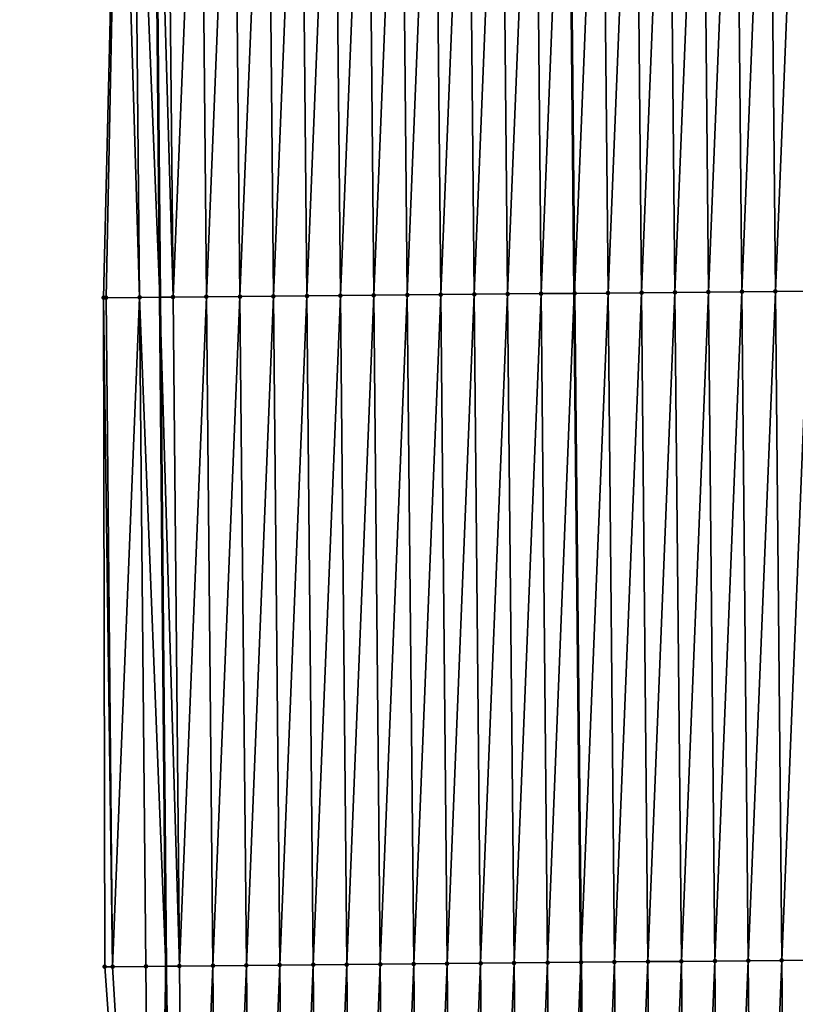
# Model space of a CAD drawing. Header units: feet. Extents: x 2007189 to 2022806, y 818621 to 837694.
# Tile 473 of 656: x 2011332 to 2011355, y 830746 to 830775. Entities that reach past the tile are written whole.
import ezdxf

# ---------------------------------------------------------------- set-up
doc = ezdxf.new("R2010")
doc.units = ezdxf.units.FT
doc.header["$MEASUREMENT"] = 0
for name, color, linetype, lineweight in [('EP_Travel Lane', 172, 'Continuous', 53), ('Road Shots', 141, 'Continuous', 100), ('Road X-Section', 40, 'Continuous', 13), ('STRIPING', 60, 'Continuous', 53)]:
    doc.layers.add(name, color=color, linetype=linetype, lineweight=lineweight)
doc.layers.add('I-77-MM17-21_SB-Surface-Border', color=7, linetype='Continuous')
doc.layers.add('I-77-MM17-21_SB-Surface-TIN', color=7, linetype='Continuous')

msp = doc.modelspace()

# ---------------------------------------------------------------- linework, layer by layer
at = {"layer": 'EP_Travel Lane'}
msp.add_polyline3d([(2011334.890869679, 830926.8194697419, 328.3462590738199), (2011335.114201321, 830906.8209515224, 328.2471406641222), (2011335.337531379, 830886.8225752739, 328.1241626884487), (2011335.560860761, 830866.8242594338, 327.9910895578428), (2011335.747577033, 830846.8676849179, 327.8624220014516), (2011335.927740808, 830826.8687773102, 327.7546426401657), (2011336.107904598, 830806.8698679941, 327.6472077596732), (2011336.288068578, 830786.8709375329, 327.5431673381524), (2011336.468230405, 830766.8722461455, 327.4003307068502), (2011336.648391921, 830746.8735891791, 327.2519640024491), (2011336.828555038, 830726.8747545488, 327.1323691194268), (2011337.008717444, 830706.8759988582, 327.0000259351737), (2011337.188882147, 830686.876988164, 326.9089942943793)], dxfattribs=at)
at = {"layer": 'I-77-MM17-21_SB-Surface-Border', "color": 3, "linetype": 'Continuous', "lineweight": -3}
msp.add_polyline3d([(2011333.542820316, 830686.8430368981, 326.751216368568), (2011335.962372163, 830706.8661963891, 326.9643362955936), (2011336.259068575, 830726.8694134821, 327.1139084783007), (2011334.819829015, 830746.8564750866, 327.1869302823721), (2011334.785086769, 830766.8564941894, 327.3402873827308), (2011335.255585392, 830786.8612606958, 327.5086366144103), (2011334.05727037, 830806.8506572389, 327.5772326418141), (2011335.253691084, 830826.8624472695, 327.7341384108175), (2011333.157678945, 830846.8434077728, 327.7763891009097), (2011334.367708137, 830866.810783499, 327.9576522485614), (2011332.277588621, 830886.788103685, 328.0235506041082), (2011334.321755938, 830906.8119848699, 328.2276932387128), (2011334.609498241, 830926.8162918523, 328.3383683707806)], dxfattribs=at)
at = {"layer": 'I-77-MM17-21_SB-Surface-TIN', "color": 128, "linetype": 'Continuous', "lineweight": -3}
for points in [[(2011334.859331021, 830766.8571876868, 327.3431513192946), (2011335.255585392, 830786.8612606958, 327.5086366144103), (2011334.785086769, 830766.8564941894, 327.3402873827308)], [(2011334.859331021, 830766.8571876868, 327.3431513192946), (2011335.859287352, 830766.8665358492, 327.3804575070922), (2011335.255585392, 830786.8612606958, 327.5086366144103)], [(2011335.859287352, 830766.8665358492, 327.3804575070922), (2011335.667727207, 830786.8651175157, 327.5233826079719), (2011335.255585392, 830786.8612606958, 327.5086366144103)], [(2011335.667727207, 830786.8651175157, 327.5233826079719), (2011336.468230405, 830766.8722461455, 327.4003307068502), (2011336.288068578, 830786.8709375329, 327.5431673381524)], [(2011335.859287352, 830766.8665358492, 327.3804575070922), (2011336.468230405, 830766.8722461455, 327.4003307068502), (2011335.667727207, 830786.8651175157, 327.5233826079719)], [(2011336.859243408, 830766.875912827, 327.4130916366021), (2011336.667683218, 830786.874499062, 327.5552744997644), (2011336.288068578, 830786.8709375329, 327.5431673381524)], [(2011336.859243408, 830766.875912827, 327.4130916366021), (2011336.288068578, 830786.8709375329, 327.5431673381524), (2011336.468230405, 830766.8722461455, 327.4003307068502)], [(2011336.859243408, 830766.875912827, 327.4130916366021), (2011337.667638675, 830786.883938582, 327.5777667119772), (2011336.667683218, 830786.874499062, 327.5552744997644)], [(2011336.859243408, 830766.875912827, 327.4130916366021), (2011337.859198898, 830766.8853488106, 327.4361587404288), (2011337.667638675, 830786.883938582, 327.5777667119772)], [(2011337.859198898, 830766.8853488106, 327.4361587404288), (2011338.667593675, 830786.8934257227, 327.5925378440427), (2011337.667638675, 830786.883938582, 327.5777667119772)], [(2011337.859198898, 830766.8853488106, 327.4361587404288), (2011338.859153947, 830766.8948308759, 327.4517542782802), (2011338.667593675, 830786.8934257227, 327.5925378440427)], [(2011338.859153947, 830766.8948308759, 327.4517542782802), (2011339.667548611, 830786.9029195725, 327.6062211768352), (2011338.667593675, 830786.8934257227, 327.5925378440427)], [(2011338.859153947, 830766.8948308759, 327.4517542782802), (2011339.859108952, 830766.9043174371, 327.4666208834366), (2011339.667548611, 830786.9029195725, 327.6062211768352)], [(2011339.859108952, 830766.9043174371, 327.4666208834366), (2011340.667503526, 830786.9124156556, 327.6195424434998), (2011339.667548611, 830786.9029195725, 327.6062211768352)], [(2011339.859108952, 830766.9043174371, 327.4666208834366), (2011340.85906405, 830766.9137944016, 327.4830434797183), (2011340.667503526, 830786.9124156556, 327.6195424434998)], [(2011340.85906405, 830766.9137944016, 327.4830434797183), (2011341.667458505, 830786.9219049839, 327.6339588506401), (2011340.667503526, 830786.9124156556, 327.6195424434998)], [(2011340.85906405, 830766.9137944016, 327.4830434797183), (2011341.85901913, 830766.9232732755, 327.4991564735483), (2011341.667458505, 830786.9219049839, 327.6339588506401)], [(2011341.85901913, 830766.9232732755, 327.4991564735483), (2011342.667413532, 830786.9313893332, 327.6491826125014), (2011341.667458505, 830786.9219049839, 327.6339588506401)], [(2011341.85901913, 830766.9232732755, 327.4991564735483), (2011342.858974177, 830766.9327554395, 327.5147360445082), (2011342.667413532, 830786.9313893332, 327.6491826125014)], [(2011342.858974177, 830766.9327554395, 327.5147360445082), (2011343.667368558, 830786.9408737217, 327.6643999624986), (2011342.667413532, 830786.9313893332, 327.6491826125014)], [(2011342.858974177, 830766.9327554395, 327.5147360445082), (2011343.858929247, 830766.9422353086, 327.5306876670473), (2011343.667368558, 830786.9408737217, 327.6643999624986)], [(2011343.858929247, 830766.9422353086, 327.5306876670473), (2011344.667323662, 830786.9503500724, 327.680920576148), (2011343.667368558, 830786.9408737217, 327.6643999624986)], [(2011343.858929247, 830766.9422353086, 327.5306876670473), (2011344.858884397, 830766.9517068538, 327.5479889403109), (2011344.667323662, 830786.9503500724, 327.680920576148)], [(2011344.858884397, 830766.9517068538, 327.5479889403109), (2011345.667278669, 830786.9598364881, 327.6958092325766), (2011344.667323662, 830786.9503500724, 327.680920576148)], [(2011344.858884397, 830766.9517068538, 327.5479889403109), (2011345.858839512, 830766.9611819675, 327.564711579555), (2011345.667278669, 830786.9598364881, 327.6958092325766)], [(2011345.858839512, 830766.9611819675, 327.564711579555), (2011346.667233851, 830786.9693046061, 327.7136646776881), (2011345.667278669, 830786.9598364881, 327.6958092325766)], [(2011345.858839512, 830766.9611819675, 327.564711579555), (2011346.858794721, 830766.9706473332, 327.5830147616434), (2011346.667233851, 830786.9693046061, 327.7136646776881)], [(2011346.858794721, 830766.9706473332, 327.5830147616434), (2011347.667189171, 830786.9787584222, 327.7338389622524), (2011346.667233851, 830786.9693046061, 327.7136646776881)], [(2011346.858794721, 830766.9706473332, 327.5830147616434), (2011347.858750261, 830766.9800781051, 327.6069268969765), (2011347.667189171, 830786.9787584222, 327.7338389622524)], [(2011347.858750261, 830766.9800781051, 327.6069268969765), (2011348.654429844, 830786.9880984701, 327.7527127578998), (2011347.667189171, 830786.9787584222, 327.7338389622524)], [(2011347.858750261, 830766.9800781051, 327.6069268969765), (2011348.848474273, 830766.9894156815, 327.6300593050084), (2011348.654429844, 830786.9880984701, 327.7527127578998)], [(2011348.667144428, 830786.9882187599, 327.7529558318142), (2011348.654429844, 830786.9880984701, 327.7527127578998), (2011348.848474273, 830766.9894156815, 327.6300593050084)], [(2011348.85870577, 830766.989512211, 327.6302984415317), (2011349.667099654, 830786.997682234, 327.7715641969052), (2011348.667144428, 830786.9882187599, 327.7529558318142)], [(2011348.85870577, 830766.989512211, 327.6302984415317), (2011348.667144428, 830786.9882187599, 327.7529558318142), (2011348.848474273, 830766.9894156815, 327.6300593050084)], [(2011348.85870577, 830766.989512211, 327.6302984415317), (2011349.858661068, 830766.9989682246, 327.6501179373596), (2011349.667099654, 830786.997682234, 327.7715641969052)], [(2011349.858661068, 830766.9989682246, 327.6501179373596), (2011350.667054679, 830787.0071668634, 327.7867425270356), (2011349.667099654, 830786.997682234, 327.7715641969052)], [(2011349.858661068, 830766.9989682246, 327.6501179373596), (2011350.858616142, 830767.00844761, 327.6661480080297), (2011350.667054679, 830787.0071668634, 327.7867425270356)], [(2011350.858616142, 830767.00844761, 327.6661480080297), (2011351.667009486, 830787.0166741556, 327.798246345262), (2011350.667054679, 830787.0071668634, 327.7867425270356)], [(2011350.858616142, 830767.00844761, 327.6661480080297), (2011351.858571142, 830767.0179347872, 327.6809147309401), (2011351.667009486, 830787.0166741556, 327.798246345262)], [(2011351.858571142, 830767.0179347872, 327.6809147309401), (2011352.666964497, 830787.0261602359, 327.8131894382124), (2011351.667009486, 830787.0166741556, 327.798246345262)], [(2011351.858571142, 830767.0179347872, 327.6809147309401), (2011352.858526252, 830767.0274105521, 327.6975318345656), (2011352.666964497, 830787.0261602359, 327.8131894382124)], [(2011352.858526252, 830767.0274105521, 327.6975318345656), (2011353.666919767, 830787.0356191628, 327.83253503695), (2011352.666964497, 830787.0261602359, 327.8131894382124)], [(2011352.858526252, 830767.0274105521, 327.6975318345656), (2011353.858481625, 830767.0368587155, 327.7186241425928), (2011353.666919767, 830787.0356191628, 327.83253503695)], [(2011353.858481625, 830767.0368587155, 327.7186241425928), (2011354.666875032, 830787.0450786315, 327.8517928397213), (2011353.666919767, 830787.0356191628, 327.83253503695)], [(2011353.858481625, 830767.0368587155, 327.7186241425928), (2011354.858436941, 830767.0463129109, 327.738738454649), (2011354.666875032, 830787.0450786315, 327.8517928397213)], [(2011354.858436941, 830767.0463129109, 327.738738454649), (2011355.66683006, 830787.0545628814, 327.867032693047), (2011354.666875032, 830787.0450786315, 327.8517928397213)], [(2011354.858436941, 830767.0463129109, 327.738738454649), (2011355.858391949, 830767.0557991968, 327.7536496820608), (2011355.66683006, 830787.0545628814, 327.867032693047)], [(2011335.050890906, 830746.8586332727, 327.195860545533), (2011334.859331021, 830766.8571876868, 327.3431513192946), (2011334.785086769, 830766.8564941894, 327.3402873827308)], [(2011335.050890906, 830746.8586332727, 327.195860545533), (2011334.785086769, 830766.8564941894, 327.3402873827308), (2011334.819829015, 830746.8564750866, 327.1869302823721)], [(2011335.050890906, 830746.8586332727, 327.195860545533), (2011335.859287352, 830766.8665358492, 327.3804575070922), (2011334.859331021, 830766.8571876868, 327.3431513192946)], [(2011335.050890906, 830746.8586332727, 327.195860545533), (2011336.050847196, 830746.8679856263, 327.2324864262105), (2011335.859287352, 830766.8665358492, 327.3804575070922)], [(2011335.859287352, 830766.8665358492, 327.3804575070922), (2011336.648391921, 830746.8735891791, 327.2519640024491), (2011336.468230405, 830766.8722461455, 327.4003307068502)], [(2011336.050847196, 830746.8679856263, 327.2324864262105), (2011336.648391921, 830746.8735891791, 327.2519640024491), (2011335.859287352, 830766.8665358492, 327.3804575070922)], [(2011337.05080325, 830746.8773628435, 327.2650810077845), (2011336.859243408, 830766.875912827, 327.4130916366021), (2011336.468230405, 830766.8722461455, 327.4003307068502)], [(2011337.05080325, 830746.8773628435, 327.2650810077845), (2011336.468230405, 830766.8722461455, 327.4003307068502), (2011336.648391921, 830746.8735891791, 327.2519640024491)], [(2011337.05080325, 830746.8773628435, 327.2650810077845), (2011337.859198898, 830766.8853488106, 327.4361587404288), (2011336.859243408, 830766.875912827, 327.4130916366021)], [(2011337.05080325, 830746.8773628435, 327.2650810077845), (2011338.050758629, 830746.8868104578, 327.2862615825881), (2011337.859198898, 830766.8853488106, 327.4361587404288)], [(2011338.050758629, 830746.8868104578, 327.2862615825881), (2011338.859153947, 830766.8948308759, 327.4517542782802), (2011337.859198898, 830766.8853488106, 327.4361587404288)], [(2011338.050758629, 830746.8868104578, 327.2862615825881), (2011339.050713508, 830746.8963102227, 327.2989866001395), (2011338.859153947, 830766.8948308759, 327.4517542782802)], [(2011339.050713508, 830746.8963102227, 327.2989866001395), (2011339.859108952, 830766.9043174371, 327.4666208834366), (2011338.859153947, 830766.8948308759, 327.4517542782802)], [(2011339.050713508, 830746.8963102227, 327.2989866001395), (2011340.050668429, 830746.9058056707, 327.3124115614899), (2011339.859108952, 830766.9043174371, 327.4666208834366)], [(2011340.050668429, 830746.9058056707, 327.3124115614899), (2011340.85906405, 830766.9137944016, 327.4830434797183), (2011339.859108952, 830766.9043174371, 327.4666208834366)], [(2011340.050668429, 830746.9058056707, 327.3124115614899), (2011341.050623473, 830746.9152882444, 327.3279239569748), (2011340.85906405, 830766.9137944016, 327.4830434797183)], [(2011341.050623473, 830746.9152882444, 327.3279239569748), (2011341.85901913, 830766.9232732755, 327.4991564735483), (2011340.85906405, 830766.9137944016, 327.4830434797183)], [(2011341.050623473, 830746.9152882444, 327.3279239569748), (2011342.050578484, 830746.9247741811, 327.3428910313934), (2011341.85901913, 830766.9232732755, 327.4991564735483)], [(2011342.050578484, 830746.9247741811, 327.3428910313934), (2011342.858974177, 830766.9327554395, 327.5147360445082), (2011341.85901913, 830766.9232732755, 327.4991564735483)], [(2011342.050578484, 830746.9247741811, 327.3428910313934), (2011343.050533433, 830746.9342667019, 327.356790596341), (2011342.858974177, 830766.9327554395, 327.5147360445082)], [(2011343.050533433, 830746.9342667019, 327.356790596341), (2011343.858929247, 830766.9422353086, 327.5306876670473), (2011342.858974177, 830766.9327554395, 327.5147360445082)], [(2011343.050533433, 830746.9342667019, 327.356790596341), (2011344.050488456, 830746.9437514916, 327.37194366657), (2011343.858929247, 830766.9422353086, 327.5306876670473)], [(2011344.050488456, 830746.9437514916, 327.37194366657), (2011344.858884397, 830766.9517068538, 327.5479889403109), (2011343.858929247, 830766.9422353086, 327.5306876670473)], [(2011344.050488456, 830746.9437514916, 327.37194366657), (2011345.050443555, 830746.953228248, 327.3883992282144), (2011344.858884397, 830766.9517068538, 327.5479889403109)], [(2011345.050443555, 830746.953228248, 327.3883992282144), (2011345.858839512, 830766.9611819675, 327.564711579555), (2011344.858884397, 830766.9517068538, 327.5479889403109)], [(2011345.050443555, 830746.953228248, 327.3883992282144), (2011346.05039858, 830746.962712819, 327.4035877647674), (2011345.858839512, 830766.9611819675, 327.564711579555)], [(2011346.05039858, 830746.962712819, 327.4035877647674), (2011346.858794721, 830766.9706473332, 327.5830147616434), (2011345.858839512, 830766.9611819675, 327.564711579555)], [(2011346.05039858, 830746.962712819, 327.4035877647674), (2011347.050353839, 830746.9721729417, 327.4227402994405), (2011346.858794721, 830766.9706473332, 327.5830147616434)], [(2011347.050353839, 830746.9721729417, 327.4227402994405), (2011347.858750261, 830766.9800781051, 327.6069268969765), (2011346.858794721, 830766.9706473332, 327.5830147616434)], [(2011347.050353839, 830746.9721729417, 327.4227402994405), (2011348.050309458, 830746.9815955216, 327.4479798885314), (2011347.858750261, 830766.9800781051, 327.6069268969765)], [(2011348.050309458, 830746.9815955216, 327.4479798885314), (2011348.848474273, 830766.9894156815, 327.6300593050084), (2011347.858750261, 830766.9800781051, 327.6069268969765)], [(2011348.050309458, 830746.9815955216, 327.4479798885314), (2011349.042516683, 830746.9909408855, 327.4737052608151), (2011348.848474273, 830766.9894156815, 327.6300593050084)], [(2011348.85870577, 830766.989512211, 327.6302984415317), (2011348.848474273, 830766.9894156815, 327.6300593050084), (2011349.042516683, 830746.9909408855, 327.4737052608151)], [(2011349.050265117, 830746.9910138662, 327.4739061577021), (2011349.858661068, 830766.9989682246, 327.6501179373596), (2011348.85870577, 830766.989512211, 327.6302984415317)], [(2011349.050265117, 830746.9910138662, 327.4739061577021), (2011348.85870577, 830766.989512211, 327.6302984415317), (2011349.042516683, 830746.9909408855, 327.4737052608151)], [(2011349.050265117, 830746.9910138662, 327.4739061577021), (2011350.050220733, 830747.0004367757, 327.4990922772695), (2011349.858661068, 830766.9989682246, 327.6501179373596)], [(2011350.050220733, 830747.0004367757, 327.4990922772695), (2011350.858616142, 830767.00844761, 327.6661480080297), (2011349.858661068, 830766.9989682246, 327.6501179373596)], [(2011350.050220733, 830747.0004367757, 327.4990922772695), (2011351.050175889, 830747.0099076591, 327.5165000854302), (2011350.858616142, 830767.00844761, 327.6661480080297)], [(2011351.050175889, 830747.0099076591, 327.5165000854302), (2011351.858571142, 830767.0179347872, 327.6809147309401), (2011350.858616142, 830767.00844761, 327.6661480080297)], [(2011351.050175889, 830747.0099076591, 327.5165000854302), (2011352.050130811, 830747.019402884, 327.5299612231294), (2011351.858571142, 830767.0179347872, 327.6809147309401)], [(2011352.050130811, 830747.019402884, 327.5299612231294), (2011352.858526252, 830767.0274105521, 327.6975318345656), (2011351.858571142, 830767.0179347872, 327.6809147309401)], [(2011352.050130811, 830747.019402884, 327.5299612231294), (2011353.050085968, 830747.0288736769, 327.5473837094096), (2011352.858526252, 830767.0274105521, 327.6975318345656)], [(2011353.050085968, 830747.0288736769, 327.5473837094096), (2011353.858481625, 830767.0368587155, 327.7186241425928), (2011352.858526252, 830767.0274105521, 327.6975318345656)], [(2011353.050085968, 830747.0288736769, 327.5473837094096), (2011354.050041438, 830747.0383118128, 327.5701010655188), (2011353.858481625, 830767.0368587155, 327.7186241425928)], [(2011354.050041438, 830747.0383118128, 327.5701010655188), (2011354.858436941, 830767.0463129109, 327.738738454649), (2011353.858481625, 830767.0368587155, 327.7186241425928)], [(2011354.050041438, 830747.0383118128, 327.5701010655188), (2011355.049996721, 830747.0477693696, 327.5896696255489), (2011354.858436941, 830767.0463129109, 327.738738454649)], [(2011355.049996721, 830747.0477693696, 327.5896696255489), (2011355.858391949, 830767.0557991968, 327.7536496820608), (2011354.858436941, 830767.0463129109, 327.738738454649)], [(2011355.049996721, 830747.0477693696, 327.5896696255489), (2011356.04995186, 830747.0572420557, 327.6067851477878), (2011355.858391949, 830767.0557991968, 327.7536496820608)], [(2011336.259068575, 830726.8694134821, 327.1139084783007), (2011335.050890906, 830746.8586332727, 327.195860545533), (2011334.819829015, 830746.8564750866, 327.1869302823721)], [(2011336.259068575, 830726.8694134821, 327.1139084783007), (2011336.050847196, 830746.8679856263, 327.2324864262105), (2011335.050890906, 830746.8586332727, 327.195860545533)], [(2011336.259068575, 830726.8694134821, 327.1139084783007), (2011336.648391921, 830746.8735891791, 327.2519640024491), (2011336.050847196, 830746.8679856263, 327.2324864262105)], [(2011336.259068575, 830726.8694134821, 327.1139084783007), (2011336.828555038, 830726.8747545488, 327.1323691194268), (2011336.648391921, 830746.8735891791, 327.2519640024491)], [(2011337.24236479, 830726.8786355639, 327.1457832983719), (2011337.05080325, 830746.8773628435, 327.2650810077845), (2011336.648391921, 830746.8735891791, 327.2519640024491)], [(2011337.24236479, 830726.8786355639, 327.1457832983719), (2011336.648391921, 830746.8735891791, 327.2519640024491), (2011336.828555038, 830726.8747545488, 327.1323691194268)], [(2011337.24236479, 830726.8786355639, 327.1457832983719), (2011338.050758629, 830746.8868104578, 327.2862615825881), (2011337.05080325, 830746.8773628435, 327.2650810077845)], [(2011337.24236479, 830726.8786355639, 327.1457832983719), (2011338.242320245, 830726.888075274, 327.1682462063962), (2011338.050758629, 830746.8868104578, 327.2862615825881)], [(2011338.242320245, 830726.888075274, 327.1682462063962), (2011339.050713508, 830746.8963102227, 327.2989866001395), (2011338.050758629, 830746.8868104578, 327.2862615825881)], [(2011338.242320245, 830726.888075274, 327.1682462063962), (2011339.242275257, 830726.8975611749, 327.1832198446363), (2011339.050713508, 830746.8963102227, 327.2989866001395)], [(2011339.242275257, 830726.8975611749, 327.1832198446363), (2011340.050668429, 830746.9058056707, 327.3124115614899), (2011339.050713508, 830746.8963102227, 327.2989866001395)], [(2011339.242275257, 830726.8975611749, 327.1832198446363), (2011340.242230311, 830726.9070426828, 327.1989058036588), (2011340.050668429, 830746.9058056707, 327.3124115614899)], [(2011340.242230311, 830726.9070426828, 327.1989058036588), (2011341.050623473, 830746.9152882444, 327.3279239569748), (2011340.050668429, 830746.9058056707, 327.3124115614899)], [(2011340.242230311, 830726.9070426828, 327.1989058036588), (2011341.24218534, 830726.9165268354, 327.2141629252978), (2011341.050623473, 830746.9152882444, 327.3279239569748)], [(2011341.24218534, 830726.9165268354, 327.2141629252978), (2011342.050578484, 830746.9247741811, 327.3428910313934), (2011341.050623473, 830746.9152882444, 327.3279239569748)], [(2011341.24218534, 830726.9165268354, 327.2141629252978), (2011342.242140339, 830726.9260140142, 327.2289293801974), (2011342.050578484, 830746.9247741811, 327.3428910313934)], [(2011342.242140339, 830726.9260140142, 327.2289293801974), (2011343.050533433, 830746.9342667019, 327.356790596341), (2011342.050578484, 830746.9247741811, 327.3428910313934)], [(2011342.242140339, 830726.9260140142, 327.2289293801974), (2011343.242095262, 830726.935509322, 327.2423778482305), (2011343.050533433, 830746.9342667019, 327.356790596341)], [(2011343.242095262, 830726.935509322, 327.2423778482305), (2011344.050488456, 830746.9437514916, 327.37194366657), (2011343.050533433, 830746.9342667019, 327.356790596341)], [(2011343.242095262, 830726.935509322, 327.2423778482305), (2011344.242050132, 830726.9450100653, 327.2549449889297), (2011344.050488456, 830746.9437514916, 327.37194366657)], [(2011344.242050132, 830726.9450100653, 327.2549449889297), (2011345.050443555, 830746.953228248, 327.3883992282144), (2011344.050488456, 830746.9437514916, 327.37194366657)], [(2011344.242050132, 830726.9450100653, 327.2549449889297), (2011345.242005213, 830726.9544886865, 327.2710989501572), (2011345.050443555, 830746.953228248, 327.3883992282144)], [(2011345.242005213, 830726.9544886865, 327.2710989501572), (2011346.05039858, 830746.962712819, 327.4035877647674), (2011345.050443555, 830746.953228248, 327.3883992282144)], [(2011345.242005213, 830726.9544886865, 327.2710989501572), (2011346.241960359, 830726.9639606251, 327.2883364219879), (2011346.05039858, 830746.962712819, 327.4035877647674)], [(2011346.241960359, 830726.9639606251, 327.2883364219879), (2011347.050353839, 830746.9721729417, 327.4227402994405), (2011346.05039858, 830746.962712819, 327.4035877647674)], [(2011346.241960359, 830726.9639606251, 327.2883364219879), (2011347.241915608, 830726.9734218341, 327.3073135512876), (2011347.050353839, 830746.9721729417, 327.4227402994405)], [(2011347.241915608, 830726.9734218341, 327.3073135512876), (2011348.050309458, 830746.9815955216, 327.4479798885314), (2011347.050353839, 830746.9721729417, 327.4227402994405)], [(2011347.241915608, 830726.9734218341, 327.3073135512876), (2011348.241871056, 830726.9828621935, 327.3296711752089), (2011348.050309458, 830746.9815955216, 327.4479798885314)], [(2011348.241871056, 830726.9828621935, 327.3296711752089), (2011349.042516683, 830746.9909408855, 327.4737052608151), (2011348.050309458, 830746.9815955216, 327.4479798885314)], [(2011348.241871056, 830726.9828621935, 327.3296711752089), (2011349.236561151, 830726.992254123, 327.3517036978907), (2011349.042516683, 830746.9909408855, 327.4737052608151)], [(2011349.050265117, 830746.9910138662, 327.4739061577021), (2011349.042516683, 830746.9909408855, 327.4737052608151), (2011349.236561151, 830726.992254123, 327.3517036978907)], [(2011349.241826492, 830726.9923038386, 327.3518203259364), (2011350.050220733, 830747.0004367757, 327.4990922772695), (2011349.050265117, 830746.9910138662, 327.4739061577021)], [(2011349.241826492, 830726.9923038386, 327.3518203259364), (2011349.050265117, 830746.9910138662, 327.4739061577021), (2011349.236561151, 830726.992254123, 327.3517036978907)], [(2011349.241826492, 830726.9923038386, 327.3518203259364), (2011350.241781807, 830727.0017581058, 327.3719229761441), (2011350.050220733, 830747.0004367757, 327.4990922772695)], [(2011350.241781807, 830727.0017581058, 327.3719229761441), (2011351.050175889, 830747.0099076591, 327.5165000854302), (2011350.050220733, 830747.0004367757, 327.4990922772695)], [(2011350.241781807, 830727.0017581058, 327.3719229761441), (2011351.241736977, 830727.0112275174, 327.3895701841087), (2011351.050175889, 830747.0099076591, 327.5165000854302)], [(2011351.241736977, 830727.0112275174, 327.3895701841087), (2011352.050130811, 830747.019402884, 327.5299612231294), (2011351.050175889, 830747.0099076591, 327.5165000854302)], [(2011351.241736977, 830727.0112275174, 327.3895701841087), (2011352.241691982, 830727.0207142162, 327.4044144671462), (2011352.050130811, 830747.019402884, 327.5299612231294)], [(2011352.241691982, 830727.0207142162, 327.4044144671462), (2011353.050085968, 830747.0288736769, 327.5473837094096), (2011352.050130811, 830747.019402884, 327.5299612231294)], [(2011352.241691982, 830727.0207142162, 327.4044144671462), (2011353.241647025, 830727.0301968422, 327.4199191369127), (2011353.050085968, 830747.0288736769, 327.5473837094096)], [(2011353.241647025, 830727.0301968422, 327.4199191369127), (2011354.050041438, 830747.0383118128, 327.5701010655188), (2011353.050085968, 830747.0288736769, 327.5473837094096)], [(2011353.241647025, 830727.0301968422, 327.4199191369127), (2011354.241602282, 830727.0396572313, 327.4390291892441), (2011354.050041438, 830747.0383118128, 327.5701010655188)], [(2011354.241602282, 830727.0396572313, 327.4390291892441), (2011355.049996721, 830747.0477693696, 327.5896696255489), (2011354.050041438, 830747.0383118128, 327.5701010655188)], [(2011354.241602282, 830727.0396572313, 327.4390291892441), (2011355.241557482, 830727.0491235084, 327.4571846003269), (2011355.049996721, 830747.0477693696, 327.5896696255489)], [(2011355.241557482, 830727.0491235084, 327.4571846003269), (2011356.04995186, 830747.0572420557, 327.6067851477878), (2011355.049996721, 830747.0477693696, 327.5896696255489)], [(2011355.241557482, 830727.0491235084, 327.4571846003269), (2011356.24151252, 830727.0586066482, 327.4726059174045), (2011356.04995186, 830747.0572420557, 327.6067851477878)]]:
    msp.add_3dface(points, dxfattribs=at)
at = {"layer": 'Road Shots', "lineweight": 100}
for p in [(2011334.785086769, 830766.8564941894, 327.3402873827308), (2011334.859331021, 830766.8571876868, 327.3431513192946), (2011335.859287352, 830766.8665358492, 327.3804575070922), (2011336.859243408, 830766.875912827, 327.4130916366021), (2011337.859198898, 830766.8853488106, 327.4361587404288), (2011338.859153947, 830766.8948308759, 327.4517542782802), (2011339.859108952, 830766.9043174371, 327.4666208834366), (2011340.85906405, 830766.9137944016, 327.4830434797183), (2011341.85901913, 830766.9232732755, 327.4991564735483), (2011342.858974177, 830766.9327554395, 327.5147360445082), (2011343.858929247, 830766.9422353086, 327.5306876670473), (2011344.858884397, 830766.9517068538, 327.5479889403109), (2011345.858839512, 830766.9611819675, 327.564711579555), (2011346.858794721, 830766.9706473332, 327.5830147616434), (2011347.858750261, 830766.9800781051, 327.6069268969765), (2011348.85870577, 830766.989512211, 327.6302984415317), (2011349.858661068, 830766.9989682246, 327.6501179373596), (2011350.858616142, 830767.00844761, 327.6661480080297), (2011351.858571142, 830767.0179347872, 327.6809147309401), (2011352.858526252, 830767.0274105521, 327.6975318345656), (2011353.858481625, 830767.0368587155, 327.7186241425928), (2011354.858436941, 830767.0463129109, 327.738738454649), (2011334.819829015, 830746.8564750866, 327.1869302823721), (2011335.050890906, 830746.8586332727, 327.195860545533), (2011336.050847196, 830746.8679856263, 327.2324864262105), (2011337.05080325, 830746.8773628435, 327.2650810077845), (2011338.050758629, 830746.8868104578, 327.2862615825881), (2011339.050713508, 830746.8963102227, 327.2989866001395), (2011340.050668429, 830746.9058056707, 327.3124115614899), (2011341.050623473, 830746.9152882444, 327.3279239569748), (2011342.050578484, 830746.9247741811, 327.3428910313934), (2011343.050533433, 830746.9342667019, 327.356790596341), (2011344.050488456, 830746.9437514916, 327.37194366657), (2011345.050443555, 830746.953228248, 327.3883992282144), (2011346.05039858, 830746.962712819, 327.4035877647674), (2011347.050353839, 830746.9721729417, 327.4227402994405), (2011348.050309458, 830746.9815955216, 327.4479798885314), (2011349.050265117, 830746.9910138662, 327.4739061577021), (2011350.050220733, 830747.0004367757, 327.4990922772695), (2011351.050175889, 830747.0099076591, 327.5165000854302), (2011352.050130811, 830747.019402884, 327.5299612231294), (2011353.050085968, 830747.0288736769, 327.5473837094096), (2011354.050041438, 830747.0383118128, 327.5701010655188), (2011355.049996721, 830747.0477693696, 327.5896696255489)]:
    msp.add_point(p, dxfattribs=at)
at = {"layer": 'Road X-Section', "extrusion": (-0.009578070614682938, 0.9999351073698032, 0.00616778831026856), "elevation": 811450.25821206, "flags": 128}
msp.add_lwpolyline([(-2019242.889319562, -4677.484071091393), (-2019241.889319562, -4677.446788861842), (-2019240.889319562, -4677.407208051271), (-2019239.889319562, -4677.372408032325), (-2019238.889319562, -4677.339726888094), (-2019237.889319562, -4677.301421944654), (-2019236.889319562, -4677.266827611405), (-2019235.889319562, -4677.240757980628), (-2019234.889319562, -4677.229650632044), (-2019233.889319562, -4677.2185976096), (-2019232.889319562, -4677.209680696), (-2019231.889319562, -4677.200499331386), (-2019230.889319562, -4677.188835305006), (-2019229.889319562, -4677.179241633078), (-2019228.889319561, -4677.165471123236), (-2019227.889319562, -4677.147942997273), (-2019226.889319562, -4677.133420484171), (-2019225.889319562, -4677.121331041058), (-2019225.207929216, -4677.118382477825), (-2019225.085072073, -4677.118478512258), (-2019224.889319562, -4677.11961752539), (-2019224.488405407, -4677.124695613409), (-2019223.889319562, -4677.136067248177), (-2019222.889319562, -4677.153897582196), (-2019221.889319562, -4677.172218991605), (-2019220.889319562, -4677.188732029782), (-2019219.889319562, -4677.203643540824), (-2019218.889319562, -4677.223758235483), (-2019217.889319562, -4677.244850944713), (-2019216.889319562, -4677.261468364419), (-2019215.889319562, -4677.276235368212), (-2019214.889319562, -4677.292265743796), (-2019213.889319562, -4677.312085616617), (-2019212.889319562, -4677.335457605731), (-2019211.889319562, -4677.359370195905), (-2019210.889319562, -4677.377673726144), (-2019209.889319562, -4677.394396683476), (-2019208.889319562, -4677.411698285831), (-2019207.889319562, -4677.427650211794), (-2019206.889319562, -4677.443230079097), (-2019205.889319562, -4677.459343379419), (-2019204.889319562, -4677.475766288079), (-2019203.889319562, -4677.49063317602), (-2019202.889319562, -4677.506229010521), (-2019201.889319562, -4677.529296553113), (-2019200.889319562, -4677.561931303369), (-2019199.889319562, -4677.599238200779), (-2019199.815072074, -4677.60210219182)], dxfattribs=at)
at = {"layer": 'Road X-Section', "extrusion": (-0.00957806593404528, 0.9999351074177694, 0.006167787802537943), "elevation": 811430.2676661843, "flags": 128}
msp.add_lwpolyline([(-2019242.885521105, -4677.452432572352), (-2019241.885521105, -4677.419738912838), (-2019240.885521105, -4677.386510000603), (-2019239.885521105, -4677.352046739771), (-2019238.885521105, -4677.325665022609), (-2019237.885521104, -4677.297881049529), (-2019236.885521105, -4677.260908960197), (-2019235.885521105, -4677.240618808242), (-2019234.885521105, -4677.230070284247), (-2019233.885521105, -4677.220507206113), (-2019232.885521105, -4677.213593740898), (-2019231.885521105, -4677.205866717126), (-2019230.885521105, -4677.19596836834), (-2019229.885521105, -4677.185200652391), (-2019228.885521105, -4677.17671283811), (-2019227.885521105, -4677.157453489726), (-2019226.885521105, -4677.140043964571), (-2019225.885521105, -4677.124986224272), (-2019225.689496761, -4677.124468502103), (-2019225.612258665, -4677.124681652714), (-2019224.984068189, -4677.131342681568), (-2019224.885521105, -4677.132702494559), (-2019223.885521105, -4677.149255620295), (-2019222.885521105, -4677.169065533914), (-2019221.885521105, -4677.190337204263), (-2019220.885521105, -4677.211887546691), (-2019219.885521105, -4677.22900339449), (-2019218.885521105, -4677.24857232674), (-2019217.885521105, -4677.271290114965), (-2019216.885521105, -4677.288712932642), (-2019215.885521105, -4677.302174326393), (-2019214.885521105, -4677.319582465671), (-2019213.885521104, -4677.344769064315), (-2019212.885521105, -4677.370695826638), (-2019211.885521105, -4677.395935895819), (-2019210.885521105, -4677.415088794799), (-2019209.885521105, -4677.430277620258), (-2019208.885521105, -4677.446733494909), (-2019207.885521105, -4677.461886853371), (-2019206.885521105, -4677.475786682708), (-2019205.885521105, -4677.490754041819), (-2019204.885521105, -4677.50626673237), (-2019203.885521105, -4677.519691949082), (-2019202.885521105, -4677.53241720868), (-2019201.885521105, -4677.553598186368), (-2019200.885521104, -4677.586193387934), (-2019199.885521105, -4677.622819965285), (-2019199.654449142, -4677.631750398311)], dxfattribs=at)
at = {"layer": 'STRIPING'}
msp.add_polyline3d([(2011347.163386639, 830926.9586245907, 328.5989584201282), (2011347.399416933, 830906.9603443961, 328.4843149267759), (2011347.635445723, 830886.9621915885, 328.3482860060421), (2011347.871474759, 830866.9640179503, 328.2157658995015), (2011348.072294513, 830846.9843575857, 328.0864574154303), (2011348.266342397, 830826.9853186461, 328.021549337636), (2011348.460386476, 830806.9866719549, 327.8930734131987), (2011348.654429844, 830786.9880984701, 327.7527127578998), (2011348.848474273, 830766.9894156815, 327.6300593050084), (2011349.042516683, 830746.9909408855, 327.4737052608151), (2011349.236561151, 830726.992254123, 327.3517036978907), (2011349.430606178, 830706.9935096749, 327.2390776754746), (2011349.624650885, 830686.9947981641, 327.1210963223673)], dxfattribs=at)

doc.saveas('drawing.dxf')
